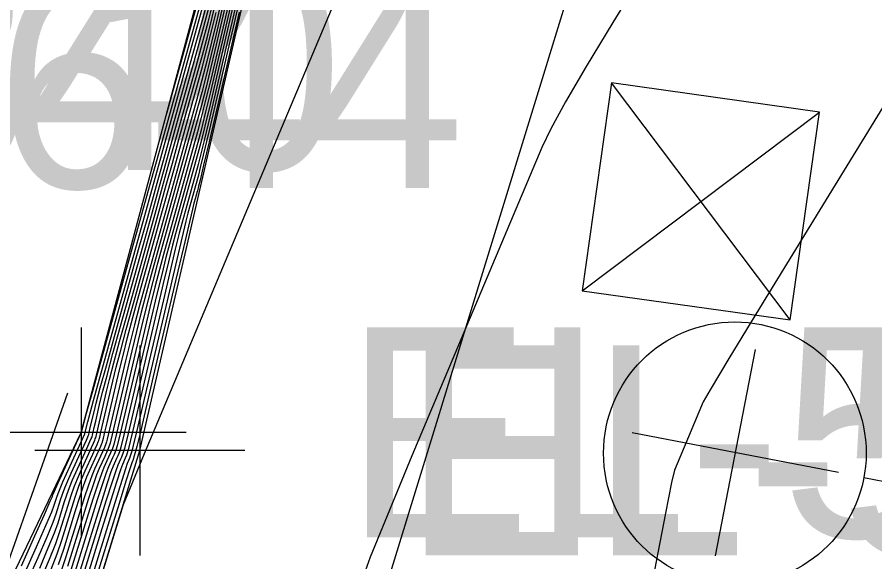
# Model space of a CAD drawing. Extents: x 1724534 to 1727318, y 657156 to 660047.
# Drawn here: x 1725574.72 to 1725591.05, y 659615.3 to 659625.68 of the extents above; entities that cross this region are included whole.
import ezdxf

# ---------------------------------------------------------------- set-up
doc = ezdxf.new("R2010")
doc.units = 0
for name, color, linetype in [('SURVEY - CONTOURS - Index with Text', 7, 'Continuous'), ('SURVEY - CONTOURS - Intermediate with optional Text', 7, 'Continuous'), ('SURVEY - DTM - Breaklines', 7, 'Continuous'), ('SURVEY - DTM - Breaklines - Points - Elevations', 7, 'Continuous'), ('SURVEY - DTM - Breaklines - Points - Locators', 7, 'Continuous'), ('SURVEY - DTM - Breaklines - Points - Numbers', 7, 'Continuous'), ('SURVEY - NON-TRANSPORTATION - Features', 7, 'Continuous'), ('SURVEY - NON-TRANSPORTATION - Features - Points - Elevations', 7, 'Continuous'), ('SURVEY - NON-TRANSPORTATION - Features - Points - Locators', 7, 'Continuous'), ('SURVEY - NON-TRANSPORTATION - Features - Points - Numbers', 7, 'Continuous'), ('SURVEY - UTILITIES - Electric (Lighting) - Points - Locators', 7, 'Continuous'), ('SURVEY - UTILITIES - Electric (Lighting) with Text', 7, 'Continuous'), ('SURVEY - UTILITIES - Fiber Optic Cable (Underground) with Text', 7, 'Continuous'), ('SURVEY - UTILITIES - Poles and Miscellaneous with Text', 7, 'Continuous')]:
    doc.layers.add(name, color=color, linetype=linetype)

msp = doc.modelspace()

# ---------------------------------------------------------------- linework, layer by layer
at = {"layer": 'SURVEY - CONTOURS - Index with Text'}
for points in [[(1725591.183, 659636.085), (1725590.857, 659635.195), (1725590.728, 659634.854), (1725590.585, 659634.497), (1725590.429, 659634.125), (1725590.259, 659633.737), (1725589.789, 659632.683), (1725589.62, 659632.299), (1725589.468, 659631.938), (1725589.331, 659631.6), (1725589.211, 659631.285), (1725588.912, 659630.475), (1725588.744, 659630.095), (1725588.463, 659629.56), (1725588.069, 659628.871), (1725587.562, 659628.028), (1725586.06, 659625.576), (1725585.553, 659624.737), (1725585.158, 659624.06), (1725584.875, 659623.545), (1725584.705, 659623.192), (1725582.233, 659617.319), (1725581.44, 659615.386), (1725581.278, 659614.944)], [(1725578.729, 659626.517), (1725578.506, 659625.558), (1725578.421, 659625.198), (1725578.331, 659624.837), (1725578.236, 659624.475), (1725578.138, 659624.113), (1725577.153, 659620.57), (1725577.047, 659620.183), (1725576.95, 659619.813), (1725576.862, 659619.461), (1725576.782, 659619.128), (1725576.433, 659617.638), (1725576.42, 659617.585), (1725576.408, 659617.546), (1725576.379, 659617.476), (1725576.19, 659617.063), (1725576.139, 659616.938), (1725576.074, 659616.757), (1725575.996, 659616.521), (1725575.904, 659616.229), (1725575.641, 659615.375), (1725575.534, 659615.05)], [(1725574.89, 659614.875), (1725575.117, 659615.384), (1725575.288, 659615.777), (1725575.403, 659616.053), (1725575.462, 659616.212), (1725575.545, 659616.481), (1725575.581, 659616.589), (1725575.626, 659616.709), (1725575.682, 659616.841), (1725575.746, 659616.986), (1725575.932, 659617.39), (1725575.993, 659617.523), (1725576.037, 659617.62), (1725576.063, 659617.679), (1725576.073, 659617.702), (1725576.077, 659617.713), (1725576.081, 659617.728), (1725576.09, 659617.766), (1725576.104, 659617.826), (1725576.123, 659617.909), (1725576.182, 659618.16), (1725576.222, 659618.32), (1725576.301, 659618.612), (1725576.417, 659619.036), (1725576.571, 659619.592), (1725577.032, 659621.252), (1725577.204, 659621.868), (1725577.371, 659622.47), (1725577.534, 659623.059), (1725577.694, 659623.634), (1725578.115, 659625.149), (1725578.258, 659625.665), (1725578.369, 659626.076)], [(1725578.865, 659626.052), (1725578.391, 659624.013), (1725578.292, 659623.598), (1725578.215, 659623.286), (1725578.16, 659623.078), (1725577.735, 659621.548), (1725577.678, 659621.329), (1725577.599, 659621.014), (1725577.501, 659620.603), (1725576.839, 659617.772), (1725576.763, 659617.457), (1725576.733, 659617.364), (1725576.721, 659617.332), (1725576.706, 659617.296), (1725576.687, 659617.255), (1725576.634, 659617.14), (1725576.596, 659617.035), (1725576.522, 659616.806), (1725576.41, 659616.453), (1725576.263, 659615.976), (1725575.82, 659614.539)]]:
    msp.add_lwpolyline(points, dxfattribs=at)
at = {"layer": 'SURVEY - CONTOURS - Intermediate with optional Text'}
for points in [[(1725577.566, 659623.842), (1725578.475, 659627.118), (1725578.497, 659627.2), (1725578.511, 659627.262), (1725578.888, 659628.634), (1725579.656, 659631.423), (1725579.766, 659631.835), (1725579.798, 659631.977), (1725579.904, 659632.374), (1725580.907, 659636.046), (1725580.984, 659636.335), (1725581.022, 659636.486), (1725581.072, 659636.703), (1725581.109, 659636.849), (1725581.292, 659637.533), (1725582.021, 659640.216), (1725582.209, 659640.92), (1725582.25, 659641.085), (1725582.408, 659641.778), (1725586.655, 659660.976)], [(1725581.631, 659628.035), (1725577.136, 659617.356), (1725576.739, 659616.388), (1725575.613, 659612.736)], [(1725578.917, 659626.691), (1725578.403, 659624.487), (1725578.307, 659624.093), (1725578.224, 659623.762), (1725578.151, 659623.492), (1725577.503, 659621.157), (1725577.426, 659620.871), (1725577.34, 659620.534), (1725577.245, 659620.146), (1725577.142, 659619.709), (1725576.689, 659617.771), (1725576.626, 659617.509), (1725576.599, 659617.427), (1725576.563, 659617.341), (1725576.536, 659617.282), (1725576.457, 659617.109), (1725576.413, 659616.996), (1725576.343, 659616.786), (1725576.245, 659616.48), (1725575.748, 659614.874)], [(1725578.952, 659626.63), (1725578.397, 659624.25), (1725578.3, 659623.845), (1725578.219, 659623.524), (1725578.156, 659623.285), (1725577.619, 659621.353), (1725577.552, 659621.1), (1725577.47, 659620.774), (1725577.373, 659620.375), (1725576.764, 659617.772), (1725576.694, 659617.483), (1725576.666, 659617.395), (1725576.652, 659617.361), (1725576.634, 659617.319), (1725576.612, 659617.269), (1725576.546, 659617.125), (1725576.505, 659617.015), (1725576.432, 659616.796), (1725576.328, 659616.466), (1725576.191, 659616.026), (1725575.784, 659614.706)], [(1725579.02, 659626.508), (1725578.385, 659623.776), (1725578.284, 659623.35), (1725578.211, 659623.048), (1725578.165, 659622.871), (1725577.98, 659622.205), (1725577.852, 659621.744), (1725577.804, 659621.558), (1725577.729, 659621.254), (1725577.502, 659620.29), (1725576.914, 659617.773), (1725576.831, 659617.432), (1725576.8, 659617.332), (1725576.777, 659617.273), (1725576.723, 659617.155), (1725576.688, 659617.054), (1725576.611, 659616.815), (1725576.334, 659615.925), (1725575.856, 659614.372)], [(1725578.756, 659626.424), (1725578.507, 659625.352), (1725578.415, 659624.961), (1725578.323, 659624.589), (1725578.232, 659624.238), (1725578.142, 659623.906), (1725577.27, 659620.766), (1725577.173, 659620.412), (1725577.08, 659620.053), (1725576.989, 659619.69), (1725576.902, 659619.322), (1725576.504, 659617.62), (1725576.488, 659617.56), (1725576.465, 659617.49), (1725576.385, 659617.309), (1725576.279, 659617.078), (1725576.23, 659616.957), (1725576.164, 659616.767), (1725576.079, 659616.507), (1725575.976, 659616.178), (1725575.677, 659615.208)], [(1725578.783, 659626.331), (1725578.509, 659625.147), (1725578.409, 659624.724), (1725578.315, 659624.341), (1725578.228, 659624), (1725578.147, 659623.699), (1725577.386, 659620.962), (1725577.3, 659620.641), (1725577.21, 659620.293), (1725577.117, 659619.918), (1725577.022, 659619.515), (1725576.614, 659617.77), (1725576.557, 659617.534), (1725576.532, 659617.458), (1725576.461, 659617.296), (1725576.368, 659617.094), (1725576.322, 659616.977), (1725576.253, 659616.777), (1725576.162, 659616.494), (1725576.047, 659616.128), (1725575.712, 659615.041)], [(1725579.055, 659626.447), (1725578.379, 659623.539), (1725578.206, 659622.81), (1725578.169, 659622.663), (1725577.968, 659621.94), (1725577.93, 659621.788), (1725577.756, 659621.06), (1725576.989, 659617.773), (1725576.927, 659617.513), (1725576.9, 659617.406), (1725576.858, 659617.275), (1725576.838, 659617.228), (1725576.812, 659617.171), (1725576.779, 659617.074), (1725576.576, 659616.426), (1725575.891, 659614.204)], [(1725574.8, 659615.223), (1725575.055, 659615.792), (1725575.239, 659616.202), (1725575.35, 659616.454), (1725575.39, 659616.546), (1725575.401, 659616.582), (1725575.415, 659616.616), (1725575.447, 659616.689), (1725575.499, 659616.802), (1725575.569, 659616.956), (1725575.781, 659617.417), (1725575.85, 659617.569), (1725575.9, 659617.677), (1725575.93, 659617.742), (1725575.94, 659617.764), (1725575.94, 659617.764), (1725575.94, 659617.764), (1725575.94, 659617.765), (1725575.94, 659617.766), (1725575.94, 659617.768), (1725575.942, 659617.772), (1725575.967, 659617.863), (1725576.041, 659618.131), (1725576.165, 659618.577), (1725576.338, 659619.201), (1725576.866, 659621.102), (1725577.062, 659621.807), (1725577.254, 659622.496), (1725577.441, 659623.17), (1725577.624, 659623.828), (1725578.106, 659625.563), (1725578.266, 659626.141)], [(1725574.116, 659613.429), (1725575.086, 659615.588), (1725575.263, 659615.989), (1725575.377, 659616.253), (1725575.426, 659616.379), (1725575.473, 659616.532), (1725575.498, 659616.602), (1725575.537, 659616.699), (1725575.59, 659616.822), (1725576.008, 659617.738), (1725576.01, 659617.746), (1725576.062, 659617.966), (1725576.171, 659618.372), (1725578.262, 659625.903)], [(1725575.148, 659615.18), (1725575.312, 659615.564), (1725575.429, 659615.852), (1725575.498, 659616.045), (1725575.617, 659616.431), (1725575.664, 659616.575), (1725575.716, 659616.718), (1725575.773, 659616.86), (1725575.835, 659617.002), (1725576.007, 659617.377), (1725576.064, 659617.501), (1725576.105, 659617.591), (1725576.13, 659617.648), (1725576.14, 659617.671), (1725576.145, 659617.687), (1725576.151, 659617.71), (1725576.165, 659617.767), (1725576.186, 659617.857), (1725576.215, 659617.98), (1725576.302, 659618.353), (1725576.35, 659618.548), (1725576.431, 659618.852), (1725576.543, 659619.265), (1725576.688, 659619.788), (1725577.115, 659621.328), (1725577.274, 659621.899), (1725577.429, 659622.457), (1725577.581, 659623.003), (1725577.729, 659623.536), (1725578.12, 659624.942), (1725578.253, 659625.427), (1725578.362, 659625.828)], [(1725575.178, 659614.976), (1725575.337, 659615.351), (1725575.455, 659615.651), (1725575.533, 659615.877), (1725575.689, 659616.38), (1725575.747, 659616.561), (1725575.805, 659616.728), (1725575.865, 659616.88), (1725575.924, 659617.017), (1725576.083, 659617.363), (1725576.135, 659617.478), (1725576.173, 659617.562), (1725576.197, 659617.616), (1725576.207, 659617.64), (1725576.214, 659617.662), (1725576.222, 659617.692), (1725576.24, 659617.767), (1725576.268, 659617.887), (1725576.306, 659618.051), (1725576.422, 659618.547), (1725576.478, 659618.776), (1725576.561, 659619.092), (1725576.669, 659619.495), (1725576.804, 659619.984), (1725577.198, 659621.403), (1725577.345, 659621.929), (1725577.488, 659622.444), (1725577.628, 659622.948), (1725577.764, 659623.439), (1725578.124, 659624.735), (1725578.249, 659625.189), (1725578.354, 659625.58), (1725578.438, 659625.909)], [(1725575.362, 659615.138), (1725575.482, 659615.451), (1725575.569, 659615.71), (1725575.76, 659616.33), (1725575.83, 659616.548), (1725575.895, 659616.738), (1725575.956, 659616.899), (1725576.013, 659617.032), (1725576.158, 659617.35), (1725576.207, 659617.455), (1725576.242, 659617.533), (1725576.264, 659617.585), (1725576.274, 659617.609), (1725576.283, 659617.636), (1725576.292, 659617.674), (1725576.314, 659617.768), (1725576.542, 659618.741), (1725576.606, 659619.005), (1725576.69, 659619.332), (1725576.795, 659619.724), (1725576.921, 659620.179), (1725577.281, 659621.478), (1725577.415, 659621.96), (1725577.546, 659622.431), (1725577.674, 659622.892), (1725577.799, 659623.342), (1725578.129, 659624.528), (1725578.245, 659624.951), (1725578.346, 659625.333), (1725578.432, 659625.672), (1725578.504, 659625.968)], [(1725575.508, 659615.25), (1725575.605, 659615.543), (1725575.832, 659616.279), (1725575.913, 659616.534), (1725575.985, 659616.747), (1725576.047, 659616.919), (1725576.102, 659617.048), (1725576.234, 659617.336), (1725576.278, 659617.432), (1725576.31, 659617.505), (1725576.331, 659617.553), (1725576.341, 659617.577), (1725576.351, 659617.611), (1725576.363, 659617.656), (1725576.389, 659617.769), (1725576.431, 659617.947), (1725576.489, 659618.192), (1725576.662, 659618.934), (1725576.734, 659619.233), (1725576.82, 659619.573), (1725576.921, 659619.953), (1725577.037, 659620.375), (1725577.486, 659621.991), (1725577.605, 659622.418), (1725577.834, 659623.245), (1725578.133, 659624.321), (1725578.241, 659624.713), (1725578.338, 659625.085), (1725578.426, 659625.435), (1725578.505, 659625.763)], [(1725578.947, 659625.773), (1725578.373, 659623.302), (1725578.269, 659622.854), (1725578.202, 659622.572), (1725578.174, 659622.456), (1725578.15, 659622.369), (1725578.14, 659622.336), (1725578.131, 659622.302), (1725578.121, 659622.267), (1725578.111, 659622.231), (1725578.085, 659622.135), (1725578.056, 659622.017), (1725577.884, 659621.288), (1725577.742, 659620.677), (1725577.311, 659618.829), (1725577.064, 659617.774), (1725576.997, 659617.495), (1725576.968, 659617.381), (1725576.943, 659617.298), (1725576.934, 659617.269), (1725576.926, 659617.246), (1725576.919, 659617.228), (1725576.914, 659617.214), (1725576.901, 659617.186), (1725576.871, 659617.093), (1725576.79, 659616.835), (1725576.659, 659616.412), (1725575.927, 659614.037)], [(1725592.123, 659625.473), (1725588.852, 659620.129), (1725588.268, 659619.17), (1725587.91, 659618.577), (1725587.778, 659618.349), (1725587.333, 659617.288), (1725587.234, 659617.048), (1725587.176, 659616.809), (1725587.059, 659616.228), (1725586.882, 659615.305), (1725586.645, 659614.04)], [(1725573.944, 659613.593), (1725575.685, 659618.521)]]:
    msp.add_lwpolyline(points, dxfattribs=at)
at = {"layer": 'SURVEY - DTM - Breaklines'}
msp.add_lwpolyline([(1725548.52, 659521.481), (1725556.845, 659545.065), (1725562.116, 659569.482), (1725564.828, 659594.513), (1725575.937, 659617.765), (1725582.317, 659641.569), (1725587.744, 659666.22), (1725593.428, 659690.724), (1725599.084, 659714.698), (1725604.574, 659739.361), (1725605.919, 659744.429), (1725611.764, 659762.844), (1725613.112, 659786.858), (1725615.798, 659788.854), (1725620.104, 659809.038)], dxfattribs=at)
at = {"layer": 'SURVEY - DTM - Breaklines - Points - Locators'}
for p, q in [((1725575.937, 659619.765), (1725575.937, 659615.765)), ((1725577.937, 659617.765), (1725573.937, 659617.765))]:
    msp.add_line(p, q, dxfattribs=at)
at = {"layer": 'SURVEY - NON-TRANSPORTATION - Features'}
msp.add_lwpolyline([(1725569.664, 659593.303), (1725577.056, 659617.422), (1725582.603, 659641.503), (1725588.069, 659666.147), (1725593.908, 659690.609), (1725599.872, 659714.501), (1725606.018, 659738.998), (1725607.394, 659744.026), (1725612.585, 659762.615), (1725617.711, 659786.227), (1725616.679, 659788.487), (1725620.281, 659809.007)], dxfattribs=at)
at = {"layer": 'SURVEY - NON-TRANSPORTATION - Features - Points - Locators'}
for p, q in [((1725577.056, 659619.422), (1725577.056, 659615.422)), ((1725579.056, 659617.422), (1725575.056, 659617.422))]:
    msp.add_line(p, q, dxfattribs=at)
at = {"layer": 'SURVEY - UTILITIES - Electric (Lighting) - Points - Locators'}
for p, q in [((1725588.014, 659615.416), (1725588.772, 659619.344)), ((1725590.357, 659617.001), (1725586.429, 659617.759))]:
    msp.add_line(p, q, dxfattribs=at)
at = {"layer": 'SURVEY - UTILITIES - Electric (Lighting) with Text'}
msp.add_line((1725595.009, 659616.092), (1725590.836, 659616.897), dxfattribs=at)
msp.add_circle((1725588.381, 659617.37), 2.5, dxfattribs=at)
at = {"layer": 'SURVEY - UTILITIES - Fiber Optic Cable (Underground) with Text'}
msp.add_lwpolyline([(1725620.739, 659775.717), (1725611.515, 659729.876), (1725595.678, 659670.817), (1725588.852, 659637.987), (1725579.945, 659608.985), (1725572.052, 659574.699), (1725561.954, 659530.586), (1725538.949, 659448.715), (1725526.808, 659392.271), (1725505.744, 659313.434), (1725493.556, 659248.407)], dxfattribs=at)
at = {"layer": 'SURVEY - UTILITIES - Poles and Miscellaneous with Text'}
for p, q in [((1725589.436, 659619.907), (1725586.032, 659624.425)), ((1725585.475, 659620.464), (1725589.993, 659623.868)), ((1725587.734, 659622.166), (1725587.734, 659622.166))]:
    msp.add_line(p, q, dxfattribs=at)
msp.add_lwpolyline([(1725585.475, 659620.464), (1725589.436, 659619.907), (1725589.993, 659623.868), (1725586.032, 659624.425), (1725585.475, 659620.464)], dxfattribs=at)

# ---------------------------------------------------------------- texts
at = {"layer": 'SURVEY - DTM - Breaklines - Points - Elevations'}
msp.add_text('EL-562.04', height=4, dxfattribs=at).set_placement((1725580.937, 659615.765))
at = {"layer": 'SURVEY - DTM - Breaklines - Points - Numbers'}
msp.add_text('S340', height=4, dxfattribs=at).set_placement((1725568.428, 659622.765))
at = {"layer": 'SURVEY - NON-TRANSPORTATION - Features - Points - Elevations'}
msp.add_text('EL-546.02', height=4, dxfattribs=at).set_placement((1725582.056, 659615.422))
at = {"layer": 'SURVEY - NON-TRANSPORTATION - Features - Points - Numbers'}
msp.add_text('S1644', height=4, dxfattribs=at).set_placement((1725567.768, 659622.422))

doc.saveas('drawing.dxf')
